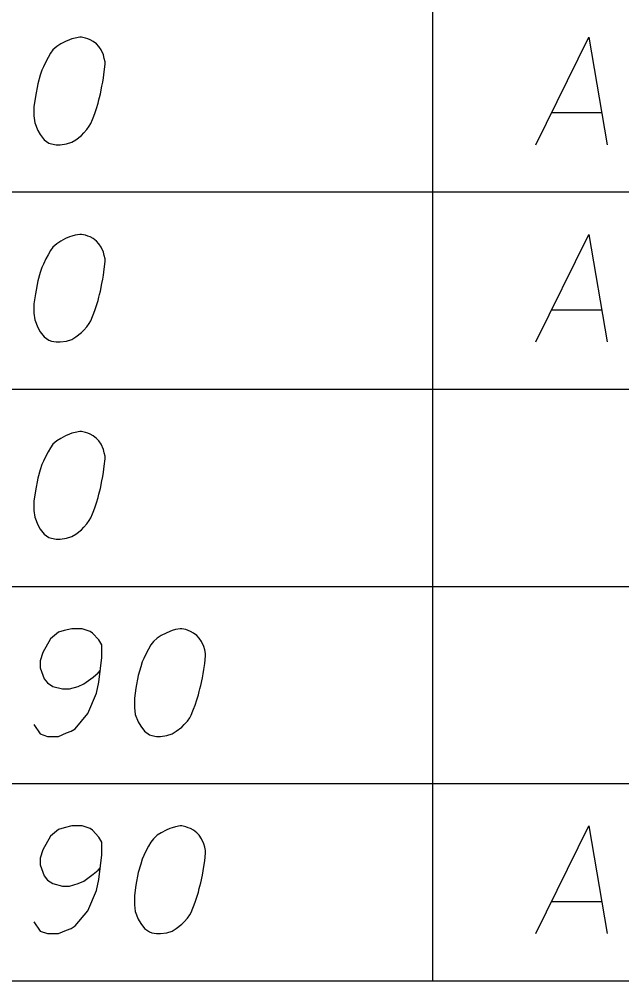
# Model space of a CAD drawing. Extents: x 2074207 to 2076812, y 516372 to 523312.
# Drawn here: x 2076426.62 to 2076453.5, y 518719.34 to 518762.25 of the extents above; entities that cross this region are included whole.
import ezdxf

# ---------------------------------------------------------------- set-up
doc = ezdxf.new("R2010")
doc.units = 0
for name, color, linetype in [('Prop DirtTable_ Soil Test Results - Outline (Major)', 7, 'Continuous'), ('Prop DirtTable_ Soil Test Results - Outline (Minor)', 7, 'Continuous'), ('Prop DirtTable_ Soil Test Results - Tx (Sample Data)', 7, 'Continuous')]:
    doc.layers.add(name, color=color, linetype=linetype)

msp = doc.modelspace()

# ---------------------------------------------------------------- linework, layer by layer
at = {"layer": 'Prop DirtTable_ Soil Test Results - Outline (Major)'}
msp.add_line((2076260.609, 518719.343), (2076811.903, 518719.343), dxfattribs=at)
at = {"layer": 'Prop DirtTable_ Soil Test Results - Outline (Minor)'}
for p, q in [((2076445.063, 518763.343), (2076445.063, 518754.543)), ((2076260.609, 518754.543), (2076811.903, 518754.543)), ((2076260.609, 518754.543), (2076811.903, 518754.543)), ((2076445.063, 518754.543), (2076445.063, 518745.743)), ((2076260.609, 518745.743), (2076811.903, 518745.743)), ((2076260.609, 518745.743), (2076811.903, 518745.743)), ((2076445.063, 518745.743), (2076445.063, 518736.943)), ((2076260.609, 518736.943), (2076811.903, 518736.943)), ((2076260.609, 518736.943), (2076811.903, 518736.943)), ((2076445.063, 518736.943), (2076445.063, 518728.143)), ((2076260.609, 518728.143), (2076811.903, 518728.143)), ((2076260.609, 518728.143), (2076811.903, 518728.143)), ((2076445.063, 518728.143), (2076445.063, 518719.343)), ((2076260.609, 518719.343), (2076811.903, 518719.343))]:
    msp.add_line(p, q, dxfattribs=at)
at = {"layer": 'Prop DirtTable_ Soil Test Results - Tx (Sample Data)'}
for points in [[(2076429.392, 518761.45), (2076429.322, 518761.45), (2076429.11, 518761.412), (2076428.969, 518761.374), (2076428.863, 518761.336), (2076428.687, 518761.261), (2076428.475, 518761.147), (2076428.299, 518761.034), (2076428.122, 518760.883), (2076428.016, 518760.732), (2076427.911, 518760.543), (2076427.805, 518760.354), (2076427.699, 518760.127), (2076427.628, 518759.976), (2076427.558, 518759.749), (2076427.452, 518759.371), (2076427.346, 518758.804), (2076427.276, 518758.35), (2076427.276, 518757.935), (2076427.311, 518757.632), (2076427.452, 518757.292), (2076427.558, 518757.103), (2076427.734, 518756.876), (2076427.946, 518756.725), (2076428.052, 518756.687), (2076428.263, 518756.65), (2076428.44, 518756.65), (2076428.722, 518756.687), (2076428.969, 518756.763), (2076429.145, 518756.876), (2076429.392, 518757.065), (2076429.498, 518757.179), (2076429.639, 518757.33), (2076429.745, 518757.481), (2076429.815, 518757.595), (2076429.886, 518757.783), (2076429.921, 518757.859), (2076429.992, 518758.048), (2076430.062, 518758.275), (2076430.133, 518758.502), (2076430.168, 518758.653), (2076430.203, 518758.766), (2076430.239, 518758.917), (2076430.309, 518759.258), (2076430.345, 518759.446), (2076430.38, 518759.635), (2076430.415, 518759.9), (2076430.45, 518760.24), (2076430.45, 518760.354), (2076430.415, 518760.505), (2076430.38, 518760.656), (2076430.274, 518760.883), (2076430.168, 518761.034), (2076430.062, 518761.147), (2076429.921, 518761.261), (2076429.78, 518761.336), (2076429.674, 518761.374), (2076429.569, 518761.412), (2076429.392, 518761.45)], [(2076449.676, 518756.65), (2076452.039, 518761.45), (2076452.85, 518756.65)], [(2076450.381, 518758.086), (2076452.603, 518758.086)], [(2076429.392, 518752.65), (2076429.322, 518752.65), (2076429.11, 518752.612), (2076428.969, 518752.574), (2076428.863, 518752.536), (2076428.687, 518752.461), (2076428.475, 518752.347), (2076428.299, 518752.234), (2076428.122, 518752.083), (2076428.016, 518751.932), (2076427.911, 518751.743), (2076427.805, 518751.554), (2076427.699, 518751.327), (2076427.628, 518751.176), (2076427.558, 518750.949), (2076427.452, 518750.571), (2076427.346, 518750.004), (2076427.276, 518749.55), (2076427.276, 518749.135), (2076427.311, 518748.832), (2076427.452, 518748.492), (2076427.558, 518748.303), (2076427.734, 518748.076), (2076427.946, 518747.925), (2076428.052, 518747.887), (2076428.263, 518747.85), (2076428.44, 518747.85), (2076428.722, 518747.887), (2076428.969, 518747.963), (2076429.145, 518748.076), (2076429.392, 518748.265), (2076429.498, 518748.379), (2076429.639, 518748.53), (2076429.745, 518748.681), (2076429.815, 518748.795), (2076429.886, 518748.983), (2076429.921, 518749.059), (2076429.992, 518749.248), (2076430.062, 518749.475), (2076430.133, 518749.702), (2076430.168, 518749.853), (2076430.203, 518749.966), (2076430.239, 518750.117), (2076430.309, 518750.458), (2076430.345, 518750.646), (2076430.38, 518750.835), (2076430.415, 518751.1), (2076430.45, 518751.44), (2076430.45, 518751.554), (2076430.415, 518751.705), (2076430.38, 518751.856), (2076430.274, 518752.083), (2076430.168, 518752.234), (2076430.062, 518752.347), (2076429.921, 518752.461), (2076429.78, 518752.536), (2076429.674, 518752.574), (2076429.569, 518752.612), (2076429.392, 518752.65)], [(2076449.676, 518747.85), (2076452.039, 518752.65), (2076452.85, 518747.85)], [(2076450.381, 518749.286), (2076452.603, 518749.286)], [(2076429.392, 518743.85), (2076429.322, 518743.85), (2076429.11, 518743.812), (2076428.969, 518743.774), (2076428.863, 518743.736), (2076428.687, 518743.661), (2076428.475, 518743.547), (2076428.299, 518743.434), (2076428.122, 518743.283), (2076428.016, 518743.132), (2076427.911, 518742.943), (2076427.805, 518742.754), (2076427.699, 518742.527), (2076427.628, 518742.376), (2076427.558, 518742.149), (2076427.452, 518741.771), (2076427.346, 518741.204), (2076427.276, 518740.75), (2076427.276, 518740.335), (2076427.311, 518740.032), (2076427.452, 518739.692), (2076427.558, 518739.503), (2076427.734, 518739.276), (2076427.946, 518739.125), (2076428.052, 518739.087), (2076428.263, 518739.05), (2076428.44, 518739.05), (2076428.722, 518739.087), (2076428.969, 518739.163), (2076429.145, 518739.276), (2076429.392, 518739.465), (2076429.498, 518739.579), (2076429.639, 518739.73), (2076429.745, 518739.881), (2076429.815, 518739.995), (2076429.886, 518740.183), (2076429.921, 518740.259), (2076429.992, 518740.448), (2076430.062, 518740.675), (2076430.133, 518740.902), (2076430.168, 518741.053), (2076430.203, 518741.166), (2076430.239, 518741.317), (2076430.309, 518741.658), (2076430.345, 518741.846), (2076430.38, 518742.035), (2076430.415, 518742.3), (2076430.45, 518742.64), (2076430.45, 518742.754), (2076430.415, 518742.905), (2076430.38, 518743.056), (2076430.274, 518743.283), (2076430.168, 518743.434), (2076430.062, 518743.547), (2076429.921, 518743.661), (2076429.78, 518743.736), (2076429.674, 518743.774), (2076429.569, 518743.812), (2076429.392, 518743.85)], [(2076427.276, 518730.779), (2076427.558, 518730.363), (2076427.875, 518730.25), (2076428.369, 518730.25), (2076428.722, 518730.401), (2076428.934, 518730.476), (2076429.11, 518730.59), (2076429.674, 518731.27), (2076430.062, 518732.177), (2076430.168, 518732.669), (2076430.309, 518733.765), (2076430.309, 518734.332), (2076430.168, 518734.558), (2076429.886, 518734.861), (2076429.78, 518734.936), (2076429.427, 518735.05), (2076428.969, 518735.05), (2076428.616, 518734.974), (2076428.369, 518734.898), (2076428.016, 518734.596), (2076427.664, 518733.991), (2076427.558, 518733.613), (2076427.558, 518733.311), (2076427.734, 518732.82), (2076427.875, 518732.631), (2076428.122, 518732.48), (2076428.546, 518732.366), (2076428.863, 518732.366), (2076429.251, 518732.48), (2076429.498, 518732.593), (2076429.921, 518732.895), (2076430.133, 518733.084), (2076430.239, 518733.198)], [(2076433.872, 518735.05), (2076433.802, 518735.05), (2076433.59, 518735.012), (2076433.449, 518734.974), (2076433.343, 518734.936), (2076433.167, 518734.861), (2076432.955, 518734.747), (2076432.779, 518734.634), (2076432.602, 518734.483), (2076432.496, 518734.332), (2076432.391, 518734.143), (2076432.285, 518733.954), (2076432.179, 518733.727), (2076432.108, 518733.576), (2076432.038, 518733.349), (2076431.932, 518732.971), (2076431.826, 518732.404), (2076431.756, 518731.95), (2076431.756, 518731.535), (2076431.791, 518731.232), (2076431.932, 518730.892), (2076432.038, 518730.703), (2076432.214, 518730.476), (2076432.426, 518730.325), (2076432.532, 518730.287), (2076432.743, 518730.25), (2076432.92, 518730.25), (2076433.202, 518730.287), (2076433.449, 518730.363), (2076433.625, 518730.476), (2076433.872, 518730.665), (2076433.978, 518730.779), (2076434.119, 518730.93), (2076434.225, 518731.081), (2076434.295, 518731.195), (2076434.366, 518731.383), (2076434.401, 518731.459), (2076434.472, 518731.648), (2076434.542, 518731.875), (2076434.613, 518732.102), (2076434.648, 518732.253), (2076434.683, 518732.366), (2076434.719, 518732.517), (2076434.789, 518732.858), (2076434.825, 518733.046), (2076434.86, 518733.235), (2076434.895, 518733.5), (2076434.93, 518733.84), (2076434.93, 518733.954), (2076434.895, 518734.105), (2076434.86, 518734.256), (2076434.754, 518734.483), (2076434.648, 518734.634), (2076434.542, 518734.747), (2076434.401, 518734.861), (2076434.26, 518734.936), (2076434.154, 518734.974), (2076434.049, 518735.012), (2076433.872, 518735.05)], [(2076427.276, 518721.979), (2076427.558, 518721.563), (2076427.875, 518721.45), (2076428.369, 518721.45), (2076428.722, 518721.601), (2076428.934, 518721.676), (2076429.11, 518721.79), (2076429.674, 518722.47), (2076430.062, 518723.377), (2076430.168, 518723.869), (2076430.309, 518724.965), (2076430.309, 518725.532), (2076430.168, 518725.758), (2076429.886, 518726.061), (2076429.78, 518726.136), (2076429.427, 518726.25), (2076428.969, 518726.25), (2076428.616, 518726.174), (2076428.369, 518726.098), (2076428.016, 518725.796), (2076427.664, 518725.191), (2076427.558, 518724.813), (2076427.558, 518724.511), (2076427.734, 518724.02), (2076427.875, 518723.831), (2076428.122, 518723.68), (2076428.546, 518723.566), (2076428.863, 518723.566), (2076429.251, 518723.68), (2076429.498, 518723.793), (2076429.921, 518724.095), (2076430.133, 518724.284), (2076430.239, 518724.398)], [(2076433.872, 518726.25), (2076433.802, 518726.25), (2076433.59, 518726.212), (2076433.449, 518726.174), (2076433.343, 518726.136), (2076433.167, 518726.061), (2076432.955, 518725.947), (2076432.779, 518725.834), (2076432.602, 518725.683), (2076432.496, 518725.532), (2076432.391, 518725.343), (2076432.285, 518725.154), (2076432.179, 518724.927), (2076432.108, 518724.776), (2076432.038, 518724.549), (2076431.932, 518724.171), (2076431.826, 518723.604), (2076431.756, 518723.15), (2076431.756, 518722.735), (2076431.791, 518722.432), (2076431.932, 518722.092), (2076432.038, 518721.903), (2076432.214, 518721.676), (2076432.426, 518721.525), (2076432.532, 518721.487), (2076432.743, 518721.45), (2076432.92, 518721.45), (2076433.202, 518721.487), (2076433.449, 518721.563), (2076433.625, 518721.676), (2076433.872, 518721.865), (2076433.978, 518721.979), (2076434.119, 518722.13), (2076434.225, 518722.281), (2076434.295, 518722.395), (2076434.366, 518722.583), (2076434.401, 518722.659), (2076434.472, 518722.848), (2076434.542, 518723.075), (2076434.613, 518723.302), (2076434.648, 518723.453), (2076434.683, 518723.566), (2076434.719, 518723.717), (2076434.789, 518724.058), (2076434.825, 518724.246), (2076434.86, 518724.435), (2076434.895, 518724.7), (2076434.93, 518725.04), (2076434.93, 518725.154), (2076434.895, 518725.305), (2076434.86, 518725.456), (2076434.754, 518725.683), (2076434.648, 518725.834), (2076434.542, 518725.947), (2076434.401, 518726.061), (2076434.26, 518726.136), (2076434.154, 518726.174), (2076434.049, 518726.212), (2076433.872, 518726.25)], [(2076449.676, 518721.45), (2076452.039, 518726.25), (2076452.85, 518721.45)], [(2076450.381, 518722.886), (2076452.603, 518722.886)]]:
    msp.add_lwpolyline(points, dxfattribs=at)

doc.saveas('drawing.dxf')
